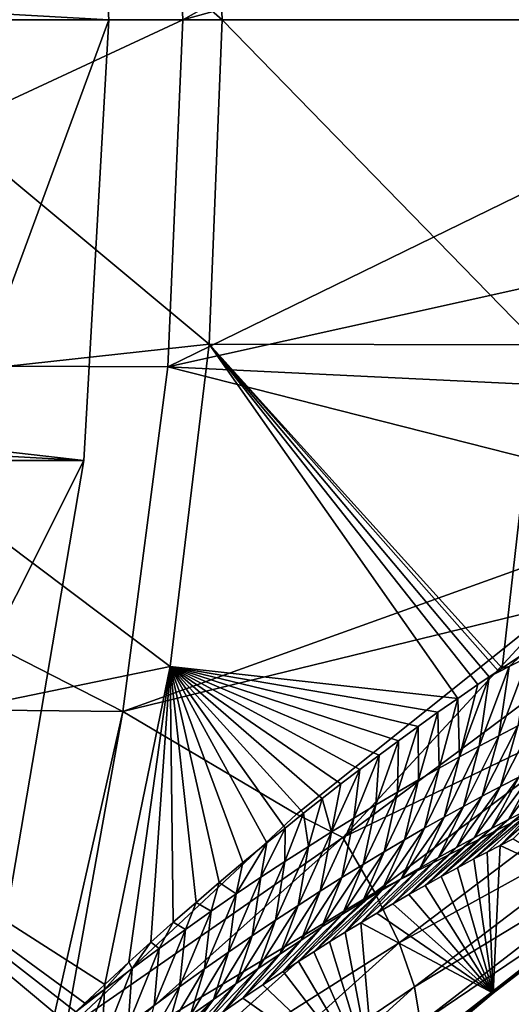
# Model space of a CAD drawing. Header units: metres. Extents: x -101 to 101, y -261 to 23.
# Tile 257 of 287: x 96.05 to 98.54, y -5 to 0. Entities that reach past the tile are written whole.
import ezdxf

# ---------------------------------------------------------------- set-up
doc = ezdxf.new("R2010")
doc.units = ezdxf.units.M
doc.layers.add('solid_505151_K2442K1000C34', color=7, linetype='CONTINUOUS')

msp = doc.modelspace()

# ---------------------------------------------------------------- linework, layer by layer
at = {"layer": 'solid_505151_K2442K1000C34'}
for points in [[(56.5, 0, -4), (56.625755, 2.239277, -4), (96.5, 0, -4)], [(56.625755, 2.239277, -4), (96.374245, 2.239277, -4), (96.5, 0, -4)], [(96.374245, 2.239277, -4), (95.703888, 2.163758, -1.482362), (95.825401, 0, -1.482362)], [(96.374245, 2.239277, -4), (95.825401, 0, -1.482362), (96.5, 0, -4)], [(100.328529, 1.935035, 102.4142), (96.800148, 1.76347, 104.159546), (96.876595, 0, 104.159546)], [(100.387352, 0.968311, 102.4142), (100.328529, 1.935035, 102.4142), (96.876595, 0, 104.159546)], [(94.93895, 1.875058, 66.448959), (97.075981, 0, 73.114449), (95.034042, 0, 66.448959)], [(97.009872, 1.648108, 73.114449), (97.075981, 0, 73.114449), (94.93895, 1.875058, 66.448959)], [(96.800148, 1.76347, 104.159546), (93.124519, 1.747308, 105.622948), (93.216095, 0, 105.622948)], [(96.800148, 1.76347, 104.159546), (93.216095, 0, 105.622948), (96.876595, 0, 104.159546)], [(97.009872, 1.648108, 73.114449), (98.681755, 1.651555, 79.883408), (98.743149, 0, 79.883408)], [(97.009872, 1.648108, 73.114449), (98.743149, 0, 79.883408), (97.075981, 0, 73.114449)], [(100.387352, 0.968311, 102.4142), (96.876595, 0, 104.159546), (100.406975, 0, 102.4142)], [(96.374245, -2.239277, -4), (56.5, 0, -4), (96.5, 0, -4)], [(96.374245, -2.239277, -4), (56.625755, -2.239277, -4), (56.5, 0, -4)], [(96.876595, 0, 104.159546), (93.216095, 0, 105.622948), (93.124519, -1.747308, 105.622948)], [(97.009865, -1.648112, 73.114449), (94.93895, -1.875058, 66.448959), (95.034042, 0, 66.448959)], [(97.075981, 0, 73.114449), (97.009865, -1.648112, 73.114449), (95.034042, 0, 66.448959)], [(95.703888, -2.163758, -1.482362), (96.5, 0, -4), (95.825401, 0, -1.482362)], [(95.703888, -2.163758, -1.482362), (96.374245, -2.239277, -4), (96.5, 0, -4)], [(100.406975, 0, 102.4142), (96.876595, 0, 104.159546), (96.800148, -1.763442, 104.159546)], [(100.387352, -0.968311, 102.4142), (100.406975, 0, 102.4142), (96.800148, -1.763442, 104.159546)], [(98.681755, -1.651506, 79.883408), (97.009865, -1.648112, 73.114449), (97.075981, 0, 73.114449)], [(98.743149, 0, 79.883408), (98.681755, -1.651506, 79.883408), (97.075981, 0, 73.114449)], [(96.800148, -1.763442, 104.159546), (96.876595, 0, 104.159546), (93.124519, -1.747308, 105.622948)], [(100.328529, -1.935034, 102.4142), (100.387352, -0.968311, 102.4142), (96.800148, -1.763442, 104.159546)], [(97.009865, -1.648112, 73.114449), (96.811958, -3.285633, 73.114449), (94.93895, -1.875058, 66.448959)], [(98.271004, -3.447226, 78.973503), (96.811958, -3.285633, 73.114449), (97.009865, -1.648112, 73.114449)], [(98.372993, -3.377083, 79.376793), (98.271004, -3.447226, 78.973503), (97.009865, -1.648112, 73.114449)], [(98.429504, -3.338609, 79.603889), (98.372993, -3.377083, 79.376793), (97.009865, -1.648112, 73.114449)], [(98.475563, -3.307489, 79.790985), (98.429504, -3.338609, 79.603889), (97.009865, -1.648112, 73.114449)], [(98.496925, -3.293134, 79.878387), (98.475563, -3.307489, 79.790985), (97.009865, -1.648112, 73.114449)], [(98.681755, -1.651506, 79.883408), (98.496925, -3.293134, 79.878387), (97.009865, -1.648112, 73.114449)], [(98.59491, -3.228001, 80.284492), (98.496925, -3.293134, 79.878387), (98.681755, -1.651506, 79.883408)], [(96.571373, -3.513651, 104.159546), (93.124519, -1.747308, 105.622948), (92.850807, -3.475471, 105.622948)], [(96.571373, -3.513651, 104.159546), (96.800148, -1.763442, 104.159546), (93.124519, -1.747308, 105.622948)], [(99.517738, -2.453906, 102.818871), (96.800148, -1.763442, 104.159546), (96.571373, -3.513651, 104.159546)], [(99.517738, -2.453906, 102.818871), (100.328529, -1.935034, 102.4142), (96.800148, -1.763442, 104.159546)], [(96.811958, -3.285633, 73.114449), (94.654648, -3.730875, 66.448959), (94.93895, -1.875058, 66.448959)], [(95.340874, -4.300306, -1.482362), (96.374245, -2.239277, -4), (95.703888, -2.163758, -1.482362)], [(96.374245, -2.239277, -4), (95.998535, -4.450506, -4), (56.625755, -2.239277, -4)], [(95.340874, -4.300306, -1.482362), (95.998535, -4.450506, -4), (96.374245, -2.239277, -4)], [(98.776299, -2.976174, 103.164406), (99.517738, -2.453906, 102.818871), (96.571373, -3.513651, 104.159546)], [(97.452148, -4.036192, 103.718544), (98.776299, -2.976174, 103.164406), (96.571373, -3.513651, 104.159546)], [(97.687836, -4.154113, 103.579193), (98.776299, -2.976174, 103.164406), (97.452148, -4.036192, 103.718544)], [(99.053596, -3.13452, 102.987282), (98.776299, -2.976174, 103.164406), (97.687836, -4.154113, 103.579193)], [(99.053596, -3.13452, 102.987282), (97.687836, -4.154113, 103.579193), (99.183258, -3.43304, 102.797409)], [(98.478737, -3.637531, 80.220322), (98.532135, -3.285066, 80.034172), (98.632286, -3.234043, 80.463692)], [(98.57531, -3.587203, 80.645576), (98.478737, -3.637531, 80.220322), (98.632286, -3.234043, 80.463692)], [(98.532135, -3.285066, 80.034172), (98.496925, -3.293134, 79.878387), (98.59491, -3.228001, 80.284492)], [(98.632286, -3.234043, 80.463692), (98.532135, -3.285066, 80.034172), (98.59491, -3.228001, 80.284492)], [(96.811958, -3.285633, 73.114449), (96.480064, -4.900763, 73.101196), (94.654648, -3.730875, 66.448959)], [(96.602417, -4.787843, 73.437553), (96.480064, -4.900763, 73.101196), (96.811958, -3.285633, 73.114449)], [(96.713989, -4.686354, 73.75174), (96.602417, -4.787843, 73.437553), (96.811958, -3.285633, 73.114449)], [(96.827599, -4.584865, 74.079399), (96.713989, -4.686354, 73.75174), (96.811958, -3.285633, 73.114449)], [(96.943375, -4.483711, 74.421715), (96.827599, -4.584865, 74.079399), (96.811958, -3.285633, 73.114449)], [(97.061043, -4.382556, 74.777863), (96.943375, -4.483711, 74.421715), (96.811958, -3.285633, 73.114449)], [(97.180573, -4.281474, 75.148293), (97.061043, -4.382556, 74.777863), (96.811958, -3.285633, 73.114449)], [(97.302116, -4.180853, 75.534424), (97.180573, -4.281474, 75.148293), (96.811958, -3.285633, 73.114449)], [(97.394646, -4.105857, 75.834953), (97.302116, -4.180853, 75.534424), (96.811958, -3.285633, 73.114449)], [(97.488098, -4.030982, 76.14399), (97.394646, -4.105857, 75.834953), (96.811958, -3.285633, 73.114449)], [(97.582512, -3.956316, 76.46196), (97.488098, -4.030982, 76.14399), (96.811958, -3.285633, 73.114449)], [(97.677956, -3.882028, 76.789574), (97.582512, -3.956316, 76.46196), (96.811958, -3.285633, 73.114449)], [(97.774498, -3.808287, 77.127541), (97.677956, -3.882028, 76.789574), (96.811958, -3.285633, 73.114449)], [(97.872101, -3.735137, 77.476082), (97.774498, -3.808287, 77.127541), (96.811958, -3.285633, 73.114449)], [(97.97049, -3.662295, 77.834198), (97.872101, -3.735137, 77.476082), (96.811958, -3.285633, 73.114449)], [(98.069717, -3.589908, 78.202576), (97.97049, -3.662295, 77.834198), (96.811958, -3.285633, 73.114449)], [(98.169868, -3.518157, 78.582062), (98.069717, -3.589908, 78.202576), (96.811958, -3.285633, 73.114449)], [(98.271004, -3.447226, 78.973503), (98.169868, -3.518157, 78.582062), (96.811958, -3.285633, 73.114449)], [(98.38015, -3.689998, 79.795662), (98.429504, -3.338609, 79.603889), (98.532135, -3.285066, 80.034172)], [(98.478737, -3.637531, 80.220322), (98.38015, -3.689998, 79.795662), (98.532135, -3.285066, 80.034172)], [(98.532135, -3.285066, 80.034172), (98.429504, -3.338609, 79.603889), (98.496925, -3.293134, 79.878387)], [(98.496925, -3.293134, 79.878387), (98.429504, -3.338609, 79.603889), (98.475563, -3.307489, 79.790985)], [(98.279495, -3.744693, 79.371628), (98.372993, -3.377083, 79.376793), (98.429504, -3.338609, 79.603889)], [(98.38015, -3.689998, 79.795662), (98.279495, -3.744693, 79.371628), (98.429504, -3.338609, 79.603889)], [(98.279495, -3.744693, 79.371628), (98.271004, -3.447226, 78.973503), (98.372993, -3.377083, 79.376793)], [(97.687836, -4.154113, 103.579193), (97.850883, -4.432848, 103.385033), (99.183258, -3.43304, 102.797409)], [(99.183258, -3.43304, 102.797409), (97.850883, -4.432848, 103.385033), (99.271614, -3.707636, 102.555)], [(98.176743, -3.801704, 78.948242), (98.169868, -3.518157, 78.582062), (98.271004, -3.447226, 78.973503)], [(98.279495, -3.744693, 79.371628), (98.176743, -3.801704, 78.948242), (98.271004, -3.447226, 78.973503)], [(96.185204, -5.230141, 104.163315), (92.850807, -3.475471, 105.622948), (92.397949, -5.165557, 105.622948)], [(96.185204, -5.230141, 104.163315), (96.571373, -3.513651, 104.159546), (92.850807, -3.475471, 105.622948)], [(96.281143, -5.132669, 104.132904), (96.571373, -3.513651, 104.159546), (96.185204, -5.230141, 104.163315)], [(96.281143, -5.132669, 104.132904), (97.452148, -4.036192, 103.718544), (96.571373, -3.513651, 104.159546)], [(98.071846, -3.861136, 78.525536), (98.069717, -3.589908, 78.202576), (98.169868, -3.518157, 78.582062)], [(98.176743, -3.801704, 78.948242), (98.071846, -3.861136, 78.525536), (98.169868, -3.518157, 78.582062)], [(98.488403, -3.895049, 81.017464), (98.57531, -3.587203, 80.645576), (98.669899, -3.538924, 81.071396)], [(98.580032, -3.847287, 81.444489), (98.488403, -3.895049, 81.017464), (98.669899, -3.538924, 81.071396)], [(97.964737, -3.923115, 78.103561), (97.97049, -3.662295, 77.834198), (98.069717, -3.589908, 78.202576)], [(98.071846, -3.861136, 78.525536), (97.964737, -3.923115, 78.103561), (98.069717, -3.589908, 78.202576)], [(98.394875, -3.944819, 80.591049), (98.478737, -3.637531, 80.220322), (98.57531, -3.587203, 80.645576)], [(98.488403, -3.895049, 81.017464), (98.394875, -3.944819, 80.591049), (98.57531, -3.587203, 80.645576)], [(98.2994, -3.996686, 80.165276), (98.38015, -3.689998, 79.795662), (98.478737, -3.637531, 80.220322)], [(98.394875, -3.944819, 80.591049), (98.2994, -3.996686, 80.165276), (98.478737, -3.637531, 80.220322)], [(97.85537, -3.987772, 77.68235), (97.872101, -3.735137, 77.476082), (97.97049, -3.662295, 77.834198)], [(97.964737, -3.923115, 78.103561), (97.85537, -3.987772, 77.68235), (97.97049, -3.662295, 77.834198)], [(98.201942, -4.050736, 79.740181), (98.279495, -3.744693, 79.371628), (98.38015, -3.689998, 79.795662)], [(98.2994, -3.996686, 80.165276), (98.201942, -4.050736, 79.740181), (98.38015, -3.689998, 79.795662)], [(96.125214, -5.241626, 72.176689), (95.975327, -5.391304, 71.808495), (94.654648, -3.730875, 66.448959)], [(96.279686, -5.091008, 72.570076), (96.125214, -5.241626, 72.176689), (94.654648, -3.730875, 66.448959)], [(96.333267, -5.039479, 72.709702), (96.279686, -5.091008, 72.570076), (94.654648, -3.730875, 66.448959)], [(96.378929, -4.995924, 72.83004), (96.333267, -5.039479, 72.709702), (94.654648, -3.730875, 66.448959)], [(96.480064, -4.900763, 73.101196), (96.378929, -4.995924, 72.83004), (94.654648, -3.730875, 66.448959)], [(97.743668, -4.055235, 77.261963), (97.774498, -3.808287, 77.127541), (97.872101, -3.735137, 77.476082)], [(97.85537, -3.987772, 77.68235), (97.743668, -4.055235, 77.261963), (97.872101, -3.735137, 77.476082)], [(97.850883, -4.432848, 103.385033), (97.973427, -4.68884, 103.137192), (99.271614, -3.707636, 102.555)], [(99.271614, -3.707636, 102.555), (97.973427, -4.68884, 103.137192), (99.315544, -3.948554, 102.268639)], [(98.102478, -4.107058, 79.315804), (98.176743, -3.801704, 78.948242), (98.279495, -3.744693, 79.371628)], [(98.201942, -4.050736, 79.740181), (98.102478, -4.107058, 79.315804), (98.279495, -3.744693, 79.371628)], [(98.529053, -4.063244, 82.340126), (98.669785, -3.801456, 81.872093), (98.757683, -3.757494, 82.300247)], [(98.613594, -4.019995, 82.767593), (98.529053, -4.063244, 82.340126), (98.757683, -3.757494, 82.300247)], [(97.62957, -4.125642, 76.842422), (97.677956, -3.882028, 76.789574), (97.774498, -3.808287, 77.127541)], [(97.743668, -4.055235, 77.261963), (97.62957, -4.125642, 76.842422), (97.774498, -3.808287, 77.127541)], [(98.000954, -4.165741, 78.892159), (98.071846, -3.861136, 78.525536), (98.176743, -3.801704, 78.948242)], [(98.102478, -4.107058, 79.315804), (98.000954, -4.165741, 78.892159), (98.176743, -3.801704, 78.948242)], [(98.354645, -4.15528, 81.486961), (98.488403, -3.895049, 81.017464), (98.580032, -3.847287, 81.444489)], [(98.442741, -4.108319, 81.913239), (98.354645, -4.15528, 81.486961), (98.580032, -3.847287, 81.444489)], [(98.442741, -4.108319, 81.913239), (98.580032, -3.847287, 81.444489), (98.669785, -3.801456, 81.872093)], [(98.529053, -4.063244, 82.340126), (98.442741, -4.108319, 81.913239), (98.669785, -3.801456, 81.872093)], [(97.62957, -4.125642, 76.842422), (97.582512, -3.956316, 76.46196), (97.677956, -3.882028, 76.789574)], [(97.897331, -4.2269, 78.469315), (97.964737, -3.923115, 78.103561), (98.071846, -3.861136, 78.525536)], [(98.000954, -4.165741, 78.892159), (97.897331, -4.2269, 78.469315), (98.071846, -3.861136, 78.525536)], [(98.264725, -4.204189, 81.061325), (98.394875, -3.944819, 80.591049), (98.488403, -3.895049, 81.017464)], [(98.354645, -4.15528, 81.486961), (98.264725, -4.204189, 81.061325), (98.488403, -3.895049, 81.017464)], [(97.791557, -4.290659, 78.047318), (97.85537, -3.987772, 77.68235), (97.964737, -3.923115, 78.103561)], [(97.897331, -4.2269, 78.469315), (97.791557, -4.290659, 78.047318), (97.964737, -3.923115, 78.103561)], [(97.973427, -4.68884, 103.137192), (98.051125, -4.912995, 102.84446), (99.315544, -3.948554, 102.268639)], [(99.315544, -3.948554, 102.268639), (98.051125, -4.912995, 102.84446), (99.313492, -4.147243, 101.948494)], [(98.172966, -4.255125, 80.636368), (98.2994, -3.996686, 80.165276), (98.394875, -3.944819, 80.591049)], [(98.264725, -4.204189, 81.061325), (98.172966, -4.255125, 80.636368), (98.394875, -3.944819, 80.591049)], [(98.777443, -3.938731, 83.624184), (98.552696, -4.160389, 83.994583), (98.486053, -4.19407, 83.630569)], [(98.777443, -3.938731, 83.624184), (98.486053, -4.19407, 83.630569), (98.696381, -3.978511, 83.195625)], [(97.513008, -4.199165, 76.423805), (97.488098, -4.030982, 76.14399), (97.582512, -3.956316, 76.46196)], [(97.62957, -4.125642, 76.842422), (97.513008, -4.199165, 76.423805), (97.582512, -3.956316, 76.46196)], [(97.683563, -4.357149, 77.626213), (97.743668, -4.055235, 77.261963), (97.85537, -3.987772, 77.68235)], [(97.791557, -4.290659, 78.047318), (97.683563, -4.357149, 77.626213), (97.85537, -3.987772, 77.68235)], [(98.07933, -4.308173, 80.21212), (98.201942, -4.050736, 79.740181), (98.2994, -3.996686, 80.165276)], [(98.172966, -4.255125, 80.636368), (98.07933, -4.308173, 80.21212), (98.2994, -3.996686, 80.165276)], [(98.696381, -3.978511, 83.195625), (98.419411, -4.22838, 83.274307), (98.352844, -4.263247, 82.925339)], [(98.696381, -3.978511, 83.195625), (98.352844, -4.263247, 82.925339), (98.613594, -4.019995, 82.767593)], [(98.696381, -3.978511, 83.195625), (98.486053, -4.19407, 83.630569), (98.419411, -4.22838, 83.274307)], [(97.687836, -4.154113, 103.579193), (97.452148, -4.036192, 103.718544), (96.281143, -5.132669, 104.132904)], [(97.39386, -4.275999, 76.006165), (97.394646, -4.105857, 75.834953), (97.488098, -4.030982, 76.14399)], [(97.513008, -4.199165, 76.423805), (97.39386, -4.275999, 76.006165), (97.488098, -4.030982, 76.14399)], [(97.98378, -4.363419, 79.788635), (98.102478, -4.107058, 79.315804), (98.201942, -4.050736, 79.740181)], [(98.07933, -4.308173, 80.21212), (97.98378, -4.363419, 79.788635), (98.201942, -4.050736, 79.740181)], [(98.613594, -4.019995, 82.767593), (98.352844, -4.263247, 82.925339), (98.269882, -4.307507, 82.498703)], [(98.613594, -4.019995, 82.767593), (98.269882, -4.307507, 82.498703), (98.529053, -4.063244, 82.340126)], [(97.573303, -4.426495, 77.206055), (97.62957, -4.125642, 76.842422), (97.743668, -4.055235, 77.261963)], [(97.683563, -4.357149, 77.626213), (97.573303, -4.426495, 77.206055), (97.743668, -4.055235, 77.261963)], [(98.529053, -4.063244, 82.340126), (98.269882, -4.307507, 82.498703), (98.187317, -4.352385, 82.081886)], [(98.529053, -4.063244, 82.340126), (98.187317, -4.352385, 82.081886), (98.442741, -4.108319, 81.913239)], [(97.272057, -4.35634, 75.589584), (97.302116, -4.180853, 75.534424), (97.394646, -4.105857, 75.834953)], [(97.39386, -4.275999, 76.006165), (97.272057, -4.35634, 75.589584), (97.394646, -4.105857, 75.834953)], [(97.460709, -4.498842, 76.786911), (97.513008, -4.199165, 76.423805), (97.62957, -4.125642, 76.842422)], [(97.573303, -4.426495, 77.206055), (97.460709, -4.498842, 76.786911), (97.62957, -4.125642, 76.842422)], [(97.886292, -4.420948, 79.365944), (98.000954, -4.165741, 78.892159), (98.102478, -4.107058, 79.315804)], [(97.98378, -4.363419, 79.788635), (97.886292, -4.420948, 79.365944), (98.102478, -4.107058, 79.315804)], [(98.051125, -4.912995, 102.84446), (98.08123, -5.097358, 102.517227), (99.313492, -4.147243, 101.948494)], [(99.313492, -4.147243, 101.948494), (98.08123, -5.097358, 102.517227), (99.265518, -4.296657, 101.605927)], [(98.442741, -4.108319, 81.913239), (98.187317, -4.352385, 82.081886), (98.105141, -4.397907, 81.675095)], [(98.442741, -4.108319, 81.913239), (98.105141, -4.397907, 81.675095), (98.354645, -4.15528, 81.486961)], [(97.687836, -4.154113, 103.579193), (96.281143, -5.132669, 104.132904), (96.385765, -5.317844, 104.052986)], [(97.687836, -4.154113, 103.579193), (96.385765, -5.317844, 104.052986), (97.850883, -4.432848, 103.385033)], [(97.147484, -4.440389, 75.174118), (97.180573, -4.281474, 75.148293), (97.302116, -4.180853, 75.534424)], [(97.272057, -4.35634, 75.589584), (97.147484, -4.440389, 75.174118), (97.302116, -4.180853, 75.534424)], [(97.345695, -4.574373, 76.368858), (97.39386, -4.275999, 76.006165), (97.513008, -4.199165, 76.423805)], [(97.460709, -4.498842, 76.786911), (97.345695, -4.574373, 76.368858), (97.513008, -4.199165, 76.423805)], [(97.786827, -4.480851, 78.944092), (97.897331, -4.2269, 78.469315), (98.000954, -4.165741, 78.892159)], [(97.886292, -4.420948, 79.365944), (97.786827, -4.480851, 78.944092), (98.000954, -4.165741, 78.892159)], [(98.354645, -4.15528, 81.486961), (98.105141, -4.397907, 81.675095), (98.023216, -4.444212, 81.279182)], [(98.354645, -4.15528, 81.486961), (98.023216, -4.444212, 81.279182), (98.264725, -4.204189, 81.061325)], [(98.449867, -4.944826, 101.603706), (98.419411, -4.22838, 83.274307), (98.486053, -4.19407, 83.630569)], [(99.071259, -4.466169, 101.304779), (98.449867, -4.944826, 101.603706), (98.486053, -4.19407, 83.630569)], [(99.071259, -4.466169, 101.304779), (98.486053, -4.19407, 83.630569), (98.552696, -4.160389, 83.994583)], [(97.685349, -4.543239, 78.523132), (97.791557, -4.290659, 78.047318), (97.897331, -4.2269, 78.469315)], [(97.786827, -4.480851, 78.944092), (97.685349, -4.543239, 78.523132), (97.897331, -4.2269, 78.469315)], [(98.264725, -4.204189, 81.061325), (98.023216, -4.444212, 81.279182), (97.941643, -4.491201, 80.893417)], [(98.264725, -4.204189, 81.061325), (97.941643, -4.491201, 80.893417), (98.172966, -4.255125, 80.636368)], [(98.449867, -4.944826, 101.603706), (98.352844, -4.263247, 82.925339), (98.419411, -4.22838, 83.274307)], [(97.147484, -4.440389, 75.174118), (97.061043, -4.382556, 74.777863), (97.180573, -4.281474, 75.148293)], [(97.22818, -4.653277, 75.951973), (97.272057, -4.35634, 75.589584), (97.39386, -4.275999, 76.006165)], [(97.345695, -4.574373, 76.368858), (97.22818, -4.653277, 75.951973), (97.39386, -4.275999, 76.006165)], [(97.581787, -4.608237, 78.103134), (97.683563, -4.357149, 77.626213), (97.791557, -4.290659, 78.047318)], [(97.685349, -4.543239, 78.523132), (97.581787, -4.608237, 78.103134), (97.791557, -4.290659, 78.047318)], [(98.172966, -4.255125, 80.636368), (97.941643, -4.491201, 80.893417), (97.860527, -4.538768, 80.517067)], [(98.172966, -4.255125, 80.636368), (97.860527, -4.538768, 80.517067), (98.07933, -4.308173, 80.21212)], [(99.265518, -4.296657, 101.605927), (98.06266, -5.235391, 102.167122), (99.071259, -4.466169, 101.304779)], [(98.08123, -5.097358, 102.517227), (98.06266, -5.235391, 102.167122), (99.265518, -4.296657, 101.605927)], [(98.449867, -4.944826, 101.603706), (98.269882, -4.307507, 82.498703), (98.352844, -4.263247, 82.925339)], [(98.07933, -4.308173, 80.21212), (97.860527, -4.538768, 80.517067), (97.779968, -4.586805, 80.149391)], [(98.07933, -4.308173, 80.21212), (97.779968, -4.586805, 80.149391), (97.98378, -4.363419, 79.788635)], [(98.449867, -4.944826, 101.603706), (98.187317, -4.352385, 82.081886), (98.269882, -4.307507, 82.498703)], [(97.02002, -4.528399, 74.759857), (96.943375, -4.483711, 74.421715), (97.061043, -4.382556, 74.777863)], [(97.147484, -4.440389, 75.174118), (97.02002, -4.528399, 74.759857), (97.061043, -4.382556, 74.777863)], [(97.108078, -4.735747, 75.536346), (97.147484, -4.440389, 75.174118), (97.272057, -4.35634, 75.589584)], [(97.22818, -4.653277, 75.951973), (97.108078, -4.735747, 75.536346), (97.272057, -4.35634, 75.589584)], [(97.476112, -4.675968, 77.684151), (97.573303, -4.426495, 77.206055), (97.683563, -4.357149, 77.626213)], [(97.581787, -4.608237, 78.103134), (97.476112, -4.675968, 77.684151), (97.683563, -4.357149, 77.626213)], [(97.98378, -4.363419, 79.788635), (97.779968, -4.586805, 80.149391), (97.699959, -4.635326, 79.79052)], [(97.98378, -4.363419, 79.788635), (97.699959, -4.635326, 79.79052), (97.886292, -4.420948, 79.365944)], [(98.449867, -4.944826, 101.603706), (98.023216, -4.444212, 81.279182), (98.105141, -4.397907, 81.675095)], [(98.449867, -4.944826, 101.603706), (98.105141, -4.397907, 81.675095), (98.187317, -4.352385, 82.081886)], [(96.385765, -5.317844, 104.052986), (96.580818, -5.572451, 103.855232), (97.850883, -4.432848, 103.385033)], [(97.850883, -4.432848, 103.385033), (96.580818, -5.572451, 103.855232), (97.973427, -4.68884, 103.137192)], [(96.985283, -4.82199, 75.122063), (97.02002, -4.528399, 74.759857), (97.147484, -4.440389, 75.174118)], [(97.108078, -4.735747, 75.536346), (96.985283, -4.82199, 75.122063), (97.147484, -4.440389, 75.174118)], [(97.368263, -4.746558, 77.266251), (97.460709, -4.498842, 76.786911), (97.573303, -4.426495, 77.206055)], [(97.476112, -4.675968, 77.684151), (97.368263, -4.746558, 77.266251), (97.573303, -4.426495, 77.206055)], [(97.886292, -4.420948, 79.365944), (97.620407, -4.684434, 79.4412), (97.541374, -4.734052, 79.100838)], [(97.886292, -4.420948, 79.365944), (97.541374, -4.734052, 79.100838), (97.786827, -4.480851, 78.944092)], [(97.886292, -4.420948, 79.365944), (97.699959, -4.635326, 79.79052), (97.620407, -4.684434, 79.4412)], [(98.449867, -4.944826, 101.603706), (97.941643, -4.491201, 80.893417), (98.023216, -4.444212, 81.279182)], [(96.889511, -4.620675, 74.346924), (96.827599, -4.584865, 74.079399), (96.943375, -4.483711, 74.421715)], [(97.02002, -4.528399, 74.759857), (96.889511, -4.620675, 74.346924), (96.943375, -4.483711, 74.421715)], [(97.258186, -4.820148, 76.849503), (97.345695, -4.574373, 76.368858), (97.460709, -4.498842, 76.786911)], [(97.368263, -4.746558, 77.266251), (97.258186, -4.820148, 76.849503), (97.460709, -4.498842, 76.786911)], [(97.786827, -4.480851, 78.944092), (97.541374, -4.734052, 79.100838), (97.462936, -4.784101, 78.768799)], [(97.786827, -4.480851, 78.944092), (97.462936, -4.784101, 78.768799), (97.685349, -4.543239, 78.523132)], [(98.449867, -4.944826, 101.603706), (97.860527, -4.538768, 80.517067), (97.941643, -4.491201, 80.893417)], [(98.06266, -5.235391, 102.167122), (98.449867, -4.944826, 101.603706), (99.071259, -4.466169, 101.304779)], [(96.859673, -4.912279, 74.709251), (96.889511, -4.620675, 74.346924), (97.02002, -4.528399, 74.759857)], [(96.985283, -4.82199, 75.122063), (96.859673, -4.912279, 74.709251), (97.02002, -4.528399, 74.759857)], [(97.685349, -4.543239, 78.523132), (97.462936, -4.784101, 78.768799), (97.385147, -4.834496, 78.444458)], [(97.685349, -4.543239, 78.523132), (97.385147, -4.834496, 78.444458), (97.581787, -4.608237, 78.103134)], [(98.449867, -4.944826, 101.603706), (97.779968, -4.586805, 80.149391), (97.860527, -4.538768, 80.517067)], [(96.755814, -4.717521, 73.935425), (96.713989, -4.686354, 73.75174), (96.827599, -4.584865, 74.079399)], [(96.889511, -4.620675, 74.346924), (96.755814, -4.717521, 73.935425), (96.827599, -4.584865, 74.079399)], [(97.145805, -4.896918, 76.434006), (97.22818, -4.653277, 75.951973), (97.345695, -4.574373, 76.368858)], [(97.258186, -4.820148, 76.849503), (97.145805, -4.896918, 76.434006), (97.345695, -4.574373, 76.368858)], [(97.854355, -5.445227, 101.867699), (97.699959, -4.635326, 79.79052), (97.779968, -4.586805, 80.149391)], [(98.449867, -4.944826, 101.603706), (97.854355, -5.445227, 101.867699), (97.779968, -4.586805, 80.149391)], [(96.73111, -5.006908, 74.298058), (96.755814, -4.717521, 73.935425), (96.889511, -4.620675, 74.346924)], [(96.859673, -4.912279, 74.709251), (96.73111, -5.006908, 74.298058), (96.889511, -4.620675, 74.346924)], [(97.581787, -4.608237, 78.103134), (97.385147, -4.834496, 78.444458), (97.282425, -4.902257, 78.0243)], [(97.581787, -4.608237, 78.103134), (97.282425, -4.902257, 78.0243), (97.476112, -4.675968, 77.684151)], [(97.854355, -5.445227, 101.867699), (97.620407, -4.684434, 79.4412), (97.699959, -4.635326, 79.79052)], [(96.580818, -5.572451, 103.855232), (96.736221, -5.805098, 103.602844), (97.973427, -4.68884, 103.137192)], [(96.618759, -4.819259, 73.525459), (96.602417, -4.787843, 73.437553), (96.713989, -4.686354, 73.75174)], [(96.755814, -4.717521, 73.935425), (96.618759, -4.819259, 73.525459), (96.713989, -4.686354, 73.75174)], [(97.973427, -4.68884, 103.137192), (96.736221, -5.805098, 103.602844), (98.051125, -4.912995, 102.84446)], [(97.031036, -4.977051, 76.019859), (97.108078, -4.735747, 75.536346), (97.22818, -4.653277, 75.951973)], [(97.145805, -4.896918, 76.434006), (97.031036, -4.977051, 76.019859), (97.22818, -4.653277, 75.951973)], [(97.476112, -4.675968, 77.684151), (97.282425, -4.902257, 78.0243), (97.180779, -4.970745, 77.618851)], [(97.476112, -4.675968, 77.684151), (97.180779, -4.970745, 77.618851), (97.368263, -4.746558, 77.266251)], [(97.854355, -5.445227, 101.867699), (97.541374, -4.734052, 79.100838), (97.620407, -4.684434, 79.4412)], [(96.599457, -5.106174, 73.888611), (96.618759, -4.819259, 73.525459), (96.755814, -4.717521, 73.935425)], [(96.73111, -5.006908, 74.298058), (96.599457, -5.106174, 73.888611), (96.755814, -4.717521, 73.935425)], [(96.913811, -5.06073, 75.60717), (96.985283, -4.82199, 75.122063), (97.108078, -4.735747, 75.536346)], [(97.031036, -4.977051, 76.019859), (96.913811, -5.06073, 75.60717), (97.108078, -4.735747, 75.536346)], [(97.368263, -4.746558, 77.266251), (97.180779, -4.970745, 77.618851), (97.080299, -5.039817, 77.226883)], [(97.368263, -4.746558, 77.266251), (97.080299, -5.039817, 77.226883), (97.258186, -4.820148, 76.849503)], [(97.854355, -5.445227, 101.867699), (97.462936, -4.784101, 78.768799), (97.541374, -4.734052, 79.100838)], [(96.478134, -4.926318, 73.117218), (96.480064, -4.900763, 73.101196), (96.602417, -4.787843, 73.437553)], [(96.618759, -4.819259, 73.525459), (96.478134, -4.926318, 73.117218), (96.602417, -4.787843, 73.437553)], [(97.854355, -5.445227, 101.867699), (97.385147, -4.834496, 78.444458), (97.462936, -4.784101, 78.768799)], [(96.464561, -5.210416, 73.481079), (96.478134, -4.926318, 73.117218), (96.618759, -4.819259, 73.525459)], [(96.599457, -5.106174, 73.888611), (96.464561, -5.210416, 73.481079), (96.618759, -4.819259, 73.525459)], [(96.794037, -5.148159, 75.196037), (96.859673, -4.912279, 74.709251), (96.985283, -4.82199, 75.122063)], [(96.913811, -5.06073, 75.60717), (96.794037, -5.148159, 75.196037), (96.985283, -4.82199, 75.122063)], [(97.258186, -4.820148, 76.849503), (97.080299, -5.039817, 77.226883), (96.981087, -5.109326, 76.847137)], [(97.258186, -4.820148, 76.849503), (96.981087, -5.109326, 76.847137), (97.145805, -4.896918, 76.434006)], [(97.854355, -5.445227, 101.867699), (97.282425, -4.902257, 78.0243), (97.385147, -4.834496, 78.444458)], [(96.478134, -4.926318, 73.117218), (96.378929, -4.995924, 72.83004), (96.480064, -4.900763, 73.101196)], [(97.145805, -4.896918, 76.434006), (96.981087, -5.109326, 76.847137), (96.883102, -5.179317, 76.480209)], [(97.145805, -4.896918, 76.434006), (96.883102, -5.179317, 76.480209), (97.031036, -4.977051, 76.019859)], [(96.326195, -5.320085, 73.075684), (96.333267, -5.039479, 72.709702), (96.478134, -4.926318, 73.117218)], [(96.464561, -5.210416, 73.481079), (96.326195, -5.320085, 73.075684), (96.478134, -4.926318, 73.117218)], [(96.478134, -4.926318, 73.117218), (96.333267, -5.039479, 72.709702), (96.378929, -4.995924, 72.83004)], [(96.6716, -5.239606, 74.786636), (96.73111, -5.006908, 74.298058), (96.859673, -4.912279, 74.709251)], [(96.794037, -5.148159, 75.196037), (96.6716, -5.239606, 74.786636), (96.859673, -4.912279, 74.709251)], [(96.736221, -5.805098, 103.602844), (96.846466, -6.007524, 103.304779), (98.051125, -4.912995, 102.84446)], [(98.051125, -4.912995, 102.84446), (96.846466, -6.007524, 103.304779), (98.08123, -5.097358, 102.517227)], [(97.854355, -5.445227, 101.867699), (97.180779, -4.970745, 77.618851), (97.282425, -4.902257, 78.0243)], [(98.06266, -5.235391, 102.167122), (97.854355, -5.445227, 101.867699), (98.449867, -4.944826, 101.603706)], [(97.031036, -4.977051, 76.019859), (96.786331, -5.249788, 76.126106), (96.690834, -5.320626, 75.783745)], [(97.031036, -4.977051, 76.019859), (96.690834, -5.320626, 75.783745), (96.913811, -5.06073, 75.60717)], [(97.031036, -4.977051, 76.019859), (96.883102, -5.179317, 76.480209), (96.786331, -5.249788, 76.126106)], [(97.854355, -5.445227, 101.867699), (97.080299, -5.039817, 77.226883), (97.180779, -4.970745, 77.618851)]]:
    msp.add_3dface(points, dxfattribs=at)

doc.saveas('drawing.dxf')
